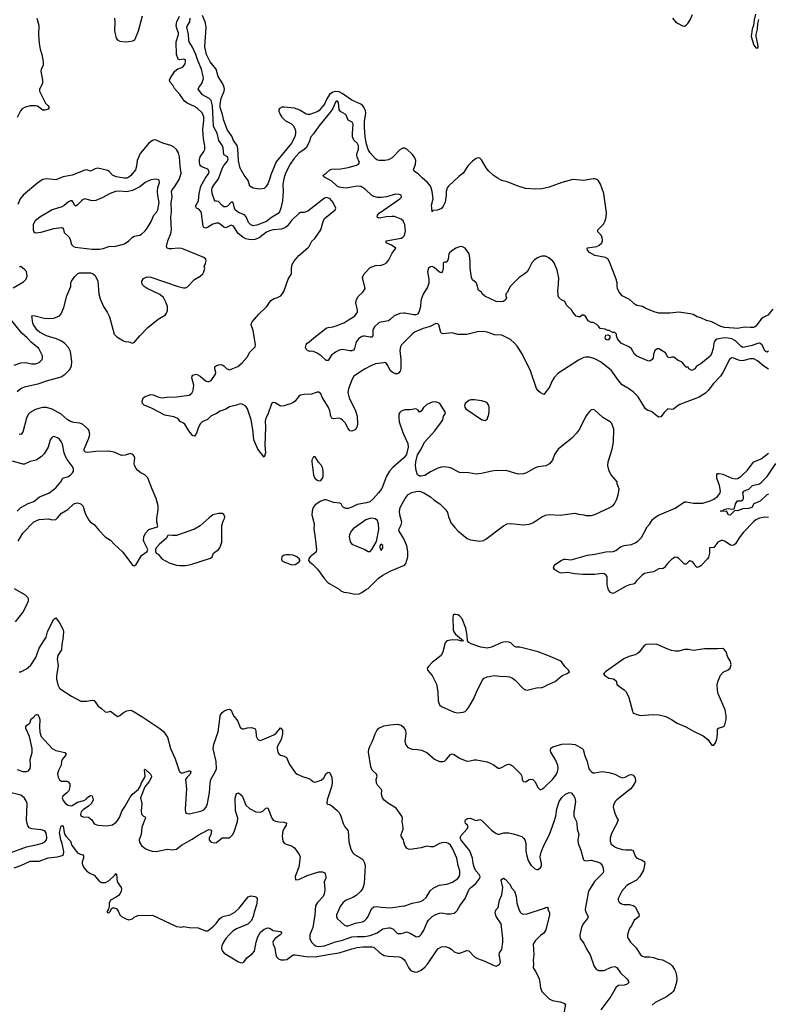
# Model space of a CAD drawing. Header units: inches. Extents: x 1771504 to 1971212, y 471788 to 643615.
# Tile 542 of 587: x 1925796 to 1933988, y 536850 to 547633. Entities that reach past the tile are written whole.
import ezdxf

# ---------------------------------------------------------------- set-up
doc = ezdxf.new("R2010")
doc.units = ezdxf.units.IN
doc.header["$MEASUREMENT"] = 0
for name, color, linetype in [('B9523', 7, 'Continuous'), ('B9524', 7, 'Continuous'), ('B9533', 7, 'Continuous'), ('B9534', 7, 'Continuous')]:
    doc.layers.add(name, color=color, linetype=linetype)

msp = doc.modelspace()

# ---------------------------------------------------------------- linework, layer by layer
at = {"layer": 'B9523', "color": 5}
for points, elevation in [([(1925770, 539421), (1925830, 539399), (1925870, 539400), (1925892, 539408), (1925909, 539431), (1925914, 539466), (1925912, 539530), (1925932, 539608), (1925932, 539650), (1925903, 539783), (1925863, 539870), (1925863, 539890), (1925875, 539905), (1925907, 539930), (1925923, 539977), (1925950, 539994), (1925955, 540000)], 260), ([(1926007, 540000), (1926010, 539996), (1926015, 539970), (1926012, 539890), (1926015, 539830), (1926030, 539784), (1926151, 539650), (1926190, 539629), (1926289, 539609), (1926305, 539590), (1926294, 539570), (1926262, 539530), (1926255, 539510), (1926250, 539470), (1926219, 539410), (1926209, 539371), (1926216, 539336), (1926230, 539309), (1926255, 539295), (1926310, 539293), (1926327, 539287), (1926343, 539263), (1926345, 539230), (1926332, 539188), (1926313, 539167), (1926267, 539130), (1926262, 539110), (1926270, 539083), (1926297, 539050), (1926328, 539030), (1926350, 539025), (1926370, 539027), (1926430, 539062), (1926499, 539081), (1926522, 539098), (1926530, 539111), (1926570, 539136), (1926590, 539131), (1926601, 539090), (1926581, 539050), (1926550, 539019), (1926490, 538981), (1926470, 538956), (1926462, 538930), (1926470, 538909), (1926490, 538903), (1926550, 538901), (1926584, 538870), (1926610, 538826), (1926650, 538811), (1926750, 538806), (1926810, 538817), (1926850, 538843), (1926870, 538867), (1926890, 538903), (1926914, 538966), (1926950, 539018), (1927003, 539117), (1927031, 539150), (1927095, 539205), (1927117, 539243), (1927130, 539276), (1927163, 539330), (1927168, 539350), (1927163, 539417), (1927170, 539425), (1927227, 539370), (1927237, 539350), (1927236, 539330), (1927212, 539288), (1927167, 539233), (1927118, 539110), (1927132, 539050), (1927125, 538970), (1927130, 538932), (1927150, 538911), (1927166, 538906), (1927171, 538891), (1927134, 538790), (1927124, 538710), (1927102, 538650), (1927106, 538626), (1927130, 538590), (1927170, 538557), (1927210, 538537), (1927247, 538527), (1927290, 538524), (1927410, 538550), (1927470, 538543), (1927510, 538548), (1927567, 538593), (1927683, 538657), (1927750, 538703), (1927850, 538756), (1927870, 538763), (1927890, 538758), (1927894, 538750), (1927887, 538710), (1927871, 538670), (1927871, 538650), (1927890, 538626), (1927930, 538619), (1927950, 538621), (1928010, 538673), (1928090, 538673), (1928130, 538711), (1928148, 538750), (1928181, 538850), (1928182, 538890), (1928156, 538970), (1928152, 539108), (1928170, 539158), (1928190, 539165), (1928230, 539131), (1928271, 539030), (1928310, 538993), (1928379, 538959), (1928430, 538953), (1928455, 538965), (1928490, 538999), (1928510, 539001), (1928555, 538890), (1928570, 538868), (1928594, 538854), (1928630, 538847), (1928690, 538846), (1928714, 538834), (1928713, 538810), (1928687, 538773), (1928675, 538745), (1928669, 538690), (1928675, 538635), (1928690, 538615), (1928710, 538602), (1928770, 538585), (1928803, 538563), (1928854, 538490), (1928865, 538465), (1928850, 538350), (1928811, 538250), (1928814, 538214), (1928850, 538216), (1928940, 538260), (1929070, 538299), (1929110, 538300), (1929130, 538291), (1929138, 538278), (1929146, 538250), (1929145, 538230), (1929128, 538190), (1929134, 538110), (1929132, 538070), (1929115, 538030), (1929054, 537966), (1929034, 537930), (1929027, 537830), (1929004, 537690), (1928972, 537610), (1928972, 537570), (1928989, 537529), (1929020, 537500), (1929038, 537490), (1929064, 537484), (1929130, 537490), (1929250, 537534), (1929330, 537551), (1929430, 537587), (1929490, 537592), (1929570, 537591), (1929630, 537602), (1929707, 537633), (1929770, 537677), (1929830, 537687), (1929850, 537689), (1929878, 537678), (1929930, 537626), (1929970, 537624), (1930000, 537634)], 260), ([(1927131, 540000), (1927330, 539872), (1927370, 539838), (1927415, 539775), (1927445, 539650), (1927497, 539537), (1927537, 539417), (1927550, 539393), (1927570, 539382), (1927650, 539407), (1927665, 539405), (1927670, 539394), (1927661, 539370), (1927625, 539335), (1927612, 539310), (1927622, 539210), (1927606, 538986), (1927611, 538951), (1927622, 538942), (1927650, 538936), (1927670, 538939), (1927790, 538970), (1927810, 538979), (1927836, 539010), (1927850, 539050), (1927872, 539170), (1927879, 539270), (1927886, 539310), (1927938, 539402), (1927948, 539430), (1927945, 539510), (1927913, 539647), (1927920, 539700), (1927966, 539834), (1927989, 540000)], 280), ([(1928143, 540000), (1928182, 539950), (1928205, 539890), (1928215, 539875), (1928230, 539867), (1928248, 539868), (1928290, 539879), (1928330, 539880), (1928370, 539870), (1928381, 539850), (1928385, 539785), (1928398, 539758), (1928410, 539745), (1928430, 539740), (1928450, 539746), (1928578, 539802), (1928602, 539818), (1928650, 539876), (1928654, 539874), (1928670, 539852), (1928670, 539810), (1928658, 539750), (1928615, 539670), (1928612, 539650), (1928622, 539610), (1928632, 539592), (1928650, 539579), (1928690, 539568), (1928714, 539554), (1928750, 539477), (1928810, 539390), (1928831, 539370), (1928890, 539344), (1928950, 539327), (1928975, 539315), (1929010, 539286), (1929030, 539284), (1929096, 539304), (1929124, 539330), (1929150, 539376), (1929170, 539391), (1929190, 539385), (1929212, 539332), (1929216, 539270), (1929208, 539230), (1929162, 539090), (1929158, 539050), (1929163, 539043), (1929190, 539037), (1929210, 539025), (1929270, 538974), (1929291, 538950), (1929310, 538910), (1929335, 538830), (1929355, 538795), (1929390, 538750), (1929399, 538630), (1929420, 538550), (1929442, 538510), (1929460, 538490), (1929518, 538458), (1929550, 538434), (1929566, 538406), (1929576, 538370), (1929567, 538173), (1929550, 538121), (1929528, 538090), (1929478, 538042), (1929441, 538019), (1929370, 537992), (1929334, 537966), (1929307, 537930), (1929264, 537830), (1929262, 537810), (1929271, 537790), (1929350, 537717), (1929370, 537710), (1929390, 537710), (1929470, 537737), (1929546, 537754), (1929570, 537765), (1929590, 537785), (1929608, 537812), (1929644, 537896), (1929670, 537918), (1929710, 537920), (1929750, 537913), (1929850, 537905), (1930000, 537929)], 280), ([(1930000, 538630), (1929994, 538650), (1929970, 538690), (1929970, 538710), (1929992, 538768), (1929993, 538787), (1929982, 538850), (1929983, 538890), (1929976, 538910), (1929916, 538996), (1929830, 539050), (1929786, 539086), (1929767, 539110), (1929755, 539150), (1929757, 539190), (1929750, 539204), (1929710, 539250), (1929702, 539270), (1929698, 539310), (1929709, 539350), (1929699, 539370), (1929654, 539414), (1929640, 539450), (1929614, 539610), (1929616, 539644), (1929626, 539674), (1929657, 539730), (1929685, 539810), (1929704, 539850), (1929726, 539874), (1929782, 539898), (1929849, 539911), (1929930, 539916), (1929970, 539906), (1929992, 539890), (1930000, 539878)], 280), ([(1925690, 538508), (1925870, 538574), (1925990, 538599), (1926044, 538616), (1926071, 538629), (1926090, 538650), (1926094, 538670), (1926090, 538710), (1926083, 538730), (1926070, 538748), (1926030, 538762), (1925930, 538772), (1925904, 538784), (1925886, 538806), (1925876, 538830), (1925871, 538870), (1925878, 539050), (1925872, 539072), (1925849, 539109), (1925810, 539140), (1925689, 539170)], 260), ([(1925735, 538345), (1925809, 538371), (1925910, 538417), (1926010, 538419), (1926107, 538453), (1926210, 538464), (1926261, 538479), (1926275, 538490), (1926278, 538522), (1926261, 538610), (1926247, 538650), (1926230, 538730), (1926250, 538805), (1926270, 538805), (1926282, 538730), (1926290, 538710), (1926302, 538690), (1926350, 538635), (1926367, 538590), (1926380, 538570), (1926430, 538510), (1926450, 538499), (1926487, 538487), (1926495, 538475), (1926495, 538450), (1926480, 538410), (1926479, 538390), (1926494, 538350), (1926530, 538307), (1926565, 538285), (1926610, 538264), (1926670, 538196), (1926690, 538185), (1926710, 538182), (1926735, 538185), (1926776, 538204), (1926837, 538263), (1926850, 538282), (1926854, 538274), (1926864, 538190), (1926907, 538130), (1926910, 538110), (1926907, 538090), (1926896, 538064), (1926878, 538042), (1926850, 538022), (1926788, 537990), (1926776, 537956), (1926776, 537924), (1926768, 537892), (1926752, 537870), (1926754, 537854), (1926770, 537852), (1926788, 537870), (1926801, 537899), (1926810, 537905), (1926830, 537906), (1926850, 537898), (1926874, 537874), (1926891, 537831), (1926911, 537811), (1926970, 537781), (1926990, 537776), (1927030, 537786), (1927050, 537805), (1927090, 537821), (1927250, 537827), (1927510, 537703), (1927570, 537696), (1927590, 537701), (1927650, 537690), (1927750, 537686), (1927830, 537654), (1927850, 537655), (1927870, 537666), (1927922, 537710), (1927946, 537734), (1927985, 537790), (1927999, 537801), (1928030, 537816), (1928099, 537830), (1928150, 537859), (1928197, 537903), (1928295, 538025), (1928330, 538036), (1928370, 538031), (1928383, 538023), (1928396, 538010), (1928391, 537951), (1928361, 537859), (1928352, 537810), (1928333, 537767), (1928292, 537728), (1928170, 537677), (1928130, 537650), (1928090, 537613), (1928053, 537570), (1928026, 537530), (1928009, 537490), (1928005, 537470), (1928008, 537448), (1928015, 537430), (1928032, 537410), (1928190, 537315), (1928210, 537306), (1928230, 537304), (1928250, 537310), (1928283, 537357), (1928339, 537401), (1928364, 537430), (1928385, 537530), (1928402, 537590), (1928430, 537640), (1928470, 537674), (1928510, 537688), (1928530, 537682), (1928570, 537659), (1928650, 537646), (1928666, 537630), (1928647, 537610), (1928590, 537570), (1928573, 537550), (1928565, 537530), (1928568, 537510), (1928586, 537466), (1928600, 537390), (1928607, 537370), (1928627, 537347), (1928655, 537335), (1928690, 537335), (1928718, 537342), (1928790, 537391), (1928810, 537393), (1928930, 537374), (1929030, 537369), (1929170, 537397), (1929290, 537412), (1929430, 537457), (1929489, 537471), (1929550, 537478), (1929650, 537479), (1929670, 537474), (1929735, 537415), (1929786, 537386), (1929830, 537377), (1929950, 537370), (1929979, 537359), (1930000, 537340)], 240)]:
    msp.add_lwpolyline(points, dxfattribs=dict(at, elevation=elevation))
at = {"layer": 'B9524', "color": 5}
for points, elevation in [([(1927135, 547670), (1927093, 547507), (1927052, 547410), (1927030, 547396), (1926991, 547389), (1926950, 547386), (1926894, 547394), (1926868, 547408), (1926856, 547430), (1926837, 547510), (1926839, 547610), (1926836, 547650)], 280), ([(1930000, 544098), (1929973, 544070), (1929962, 544050), (1929955, 544010), (1929965, 543910), (1929967, 543813), (1929958, 543782), (1929940, 543760), (1929930, 543753), (1929910, 543756), (1929870, 543773), (1929850, 543790), (1929826, 543846), (1929810, 543869), (1929790, 543877), (1929776, 543876), (1929690, 543863), (1929637, 543843), (1929570, 543807), (1929452, 543728), (1929432, 543688), (1929394, 543590), (1929388, 543550), (1929400, 543490), (1929470, 543348), (1929488, 543290), (1929493, 543210), (1929490, 543178), (1929470, 543144), (1929450, 543133), (1929430, 543127), (1929410, 543129), (1929390, 543156), (1929357, 543217), (1929330, 543248), (1929310, 543262), (1929290, 543267), (1929230, 543260), (1929210, 543267), (1929200, 543290), (1929189, 543350), (1929170, 543394), (1929111, 543490), (1929090, 543537), (1929070, 543552), (1929052, 543552), (1928989, 543531), (1928910, 543528), (1928870, 543519), (1928852, 543508), (1928810, 543456), (1928783, 543437), (1928750, 543421), (1928730, 543419), (1928690, 543404), (1928650, 543401), (1928590, 543436), (1928570, 543441), (1928550, 543424), (1928510, 543310), (1928491, 543269), (1928483, 543237), (1928487, 543170), (1928478, 542970), (1928485, 542890), (1928470, 542842), (1928401, 542930), (1928359, 543030), (1928346, 543146), (1928327, 543250), (1928289, 543370), (1928270, 543400), (1928230, 543421), (1928210, 543424), (1928170, 543410), (1928092, 543392), (1928052, 543368), (1927990, 543344), (1927950, 543319), (1927888, 543292), (1927850, 543254), (1927793, 543227), (1927774, 543210), (1927751, 543169), (1927730, 543105), (1927717, 543083), (1927710, 543073), (1927690, 543077), (1927645, 543130), (1927602, 543202), (1927590, 543214), (1927553, 543233), (1927525, 543265), (1927483, 543283), (1927383, 543303), (1927237, 543377), (1927157, 543410), (1927139, 543430), (1927136, 543450), (1927146, 543490), (1927170, 543505), (1927230, 543527), (1927255, 543525), (1927317, 543497), (1927350, 543490), (1927410, 543500), (1927510, 543504), (1927650, 543522), (1927679, 543541), (1927695, 543570), (1927700, 543630), (1927680, 543710), (1927682, 543730), (1927690, 543740), (1927730, 543750), (1927770, 543729), (1927830, 543676), (1927850, 543669), (1927870, 543670), (1927890, 543682), (1927938, 543750), (1927941, 543770), (1927930, 543810), (1927930, 543830), (1927950, 543847), (1927990, 543856), (1928010, 543854), (1928030, 543841), (1928061, 543810), (1928090, 543797), (1928184, 543836), (1928230, 543873), (1928284, 543936), (1928314, 543990), (1928371, 544049), (1928377, 544070), (1928351, 544230), (1928330, 544290), (1928332, 544310), (1928338, 544322), (1928412, 544408), (1928502, 544490), (1928544, 544556), (1928580, 544580), (1928618, 544590), (1928655, 544610), (1928685, 544655), (1928733, 544790), (1928769, 544850), (1928770, 544912), (1928778, 544950), (1928795, 544985), (1928849, 545050), (1928950, 545134), (1928964, 545150), (1928993, 545207), (1929025, 545235), (1929090, 545330), (1929116, 545424), (1929130, 545454), (1929247, 545550), (1929255, 545570), (1929227, 545630), (1929190, 545673), (1929150, 545684), (1929130, 545677), (1928950, 545535), (1928910, 545522), (1928870, 545521), (1928850, 545510), (1928770, 545434), (1928725, 545375), (1928704, 545356), (1928660, 545340), (1928570, 545331), (1928530, 545322), (1928496, 545304), (1928416, 545244), (1928370, 545224), (1928339, 545221), (1928304, 545224), (1928272, 545232), (1928237, 545250), (1928188, 545290), (1928137, 545370), (1928130, 545376), (1928110, 545382), (1928050, 545354), (1928030, 545360), (1927990, 545395), (1927970, 545404), (1927950, 545405), (1927910, 545395), (1927850, 545356), (1927830, 545349), (1927810, 545358), (1927805, 545370), (1927787, 545510), (1927781, 545530), (1927756, 545556), (1927732, 545570), (1927721, 545590), (1927752, 545650), (1927758, 545730), (1927779, 545810), (1927827, 545893), (1927866, 545950), (1927871, 545970), (1927854, 545994), (1927790, 546020), (1927778, 546030), (1927768, 546048), (1927764, 546070), (1927763, 546097), (1927771, 546129), (1927812, 546188), (1927820, 546210), (1927820, 546250), (1927806, 546326), (1927801, 546430), (1927812, 546530), (1927810, 546570), (1927791, 546611), (1927741, 546661), (1927710, 546683), (1927630, 546718), (1927600, 546740), (1927550, 546814), (1927490, 546880), (1927470, 546915), (1927443, 546950), (1927436, 546970), (1927441, 546990), (1927493, 547067), (1927526, 547094), (1927570, 547108), (1927590, 547123), (1927608, 547150), (1927612, 547170), (1927610, 547192), (1927590, 547202), (1927550, 547192), (1927530, 547199), (1927510, 547250), (1927509, 547390), (1927534, 547470), (1927533, 547490), (1927515, 547535), (1927509, 547570), (1927517, 547610), (1927546, 547670)], 280), ([(1930000, 546224), (1929990, 546224), (1929954, 546206), (1929870, 546119), (1929830, 546097), (1929790, 546090), (1929730, 546089), (1929710, 546095), (1929690, 546110), (1929630, 546174), (1929608, 546210), (1929590, 546270), (1929577, 546350), (1929569, 546449), (1929570, 546518), (1929583, 546610), (1929579, 546639), (1929566, 546666), (1929550, 546690), (1929530, 546706), (1929430, 546751), (1929326, 546826), (1929290, 546841), (1929250, 546845), (1929222, 546838), (1929187, 546813), (1929155, 546765), (1929130, 546708), (1929070, 546636), (1929050, 546623), (1928970, 546596), (1928950, 546593), (1928930, 546599), (1928862, 546642), (1928803, 546663), (1928690, 546675), (1928666, 546674), (1928640, 546660), (1928633, 546650), (1928631, 546630), (1928641, 546601), (1928664, 546564), (1928706, 546526), (1928770, 546493), (1928791, 546470), (1928810, 546430), (1928813, 546410), (1928815, 546385), (1928808, 546350), (1928770, 546282), (1928604, 546076), (1928545, 545935), (1928530, 545884), (1928510, 545836), (1928490, 545802), (1928470, 545785), (1928425, 545775), (1928350, 545788), (1928314, 545810), (1928297, 545870), (1928254, 545930), (1928208, 546008), (1928190, 546088), (1928183, 546223), (1928176, 546256), (1928136, 546310), (1928116, 546356), (1928070, 546424), (1928030, 546529), (1928015, 546595), (1927991, 546670), (1927989, 546709), (1928002, 546770), (1928032, 546850), (1928036, 546870), (1928035, 546890), (1928017, 546930), (1927967, 547010), (1927945, 547090), (1927880, 547170), (1927839, 547250), (1927823, 547337), (1927835, 547550), (1927827, 547610), (1927797, 547677)], 240), ([(1925985, 547650), (1926005, 547570), (1926003, 547470), (1926008, 547370), (1926020, 547310), (1926039, 547250), (1926053, 547170), (1926051, 547130), (1926030, 547090), (1926027, 547070), (1926047, 546970), (1926047, 546933), (1926014, 546870), (1926014, 546850), (1926040, 546790), (1926079, 546719), (1926107, 546690), (1926119, 546670), (1926107, 546653), (1926070, 546641), (1926050, 546641), (1925990, 546686), (1925970, 546690), (1925910, 546688), (1925850, 546672), (1925823, 546657), (1925804, 546636), (1925770, 546562)], 280), ([(1930000, 545410), (1929992, 545430), (1929970, 545448), (1929896, 545476), (1929870, 545479), (1929805, 545475), (1929730, 545460), (1929707, 545470), (1929712, 545490), (1929730, 545513), (1929956, 545670), (1929974, 545690), (1929972, 545710), (1929950, 545718), (1929910, 545722), (1929810, 545694), (1929750, 545685), (1929710, 545685), (1929670, 545697), (1929650, 545708), (1929576, 545776), (1929530, 545805), (1929489, 545811), (1929370, 545788), (1929310, 545793), (1929290, 545798), (1929270, 545811), (1929210, 545865), (1929124, 545910), (1929115, 545930), (1929150, 545951), (1929190, 545987), (1929210, 545997), (1929310, 545999), (1929390, 546014), (1929481, 546039), (1929503, 546050), (1929516, 546070), (1929488, 546128), (1929484, 546150), (1929487, 546173), (1929504, 546216), (1929504, 546250), (1929490, 546280), (1929453, 546313), (1929438, 546350), (1929437, 546390), (1929446, 546490), (1929434, 546510), (1929392, 546532), (1929367, 546587), (1929358, 546598), (1929308, 546628), (1929290, 546649), (1929284, 546724), (1929270, 546743), (1929250, 546729), (1929221, 546659), (1929198, 546622), (1929070, 546468), (1929010, 546381), (1928980, 546350), (1928965, 546290), (1928932, 546230), (1928910, 546210), (1928850, 546171), (1928795, 546110), (1928756, 546050), (1928706, 545950), (1928685, 545890), (1928677, 545830), (1928680, 545750), (1928671, 545650), (1928652, 545568), (1928640, 545530), (1928625, 545510), (1928550, 545465), (1928496, 545424), (1928390, 545383), (1928350, 545376), (1928326, 545386), (1928300, 545410), (1928274, 545474), (1928257, 545497), (1928190, 545521), (1928155, 545550), (1928146, 545570), (1928137, 545617), (1928130, 545634), (1928110, 545636), (1928070, 545592), (1928050, 545582), (1928030, 545582), (1928010, 545596), (1927970, 545642), (1927950, 545646), (1927930, 545645), (1927902, 545730), (1927899, 545770), (1927903, 545790), (1927919, 545821), (1927970, 545890), (1928015, 546010), (1928030, 546035), (1928070, 546082), (1928076, 546110), (1928070, 546130), (1928031, 546151), (1928022, 546230), (1928014, 546250), (1927976, 546310), (1927956, 546390), (1927923, 546450), (1927917, 546470), (1927904, 546690), (1927890, 546748), (1927870, 546771), (1927798, 546810), (1927750, 546870), (1927755, 546890), (1927790, 546935), (1927807, 546990), (1927805, 547010), (1927784, 547090), (1927744, 547184), (1927723, 547250), (1927687, 547330), (1927651, 547390), (1927645, 547410), (1927643, 547470), (1927625, 547550), (1927632, 547570), (1927657, 547610), (1927661, 547650)], 260), ([(1925770, 543562), (1925810, 543593), (1925849, 543611), (1926010, 543648), (1926090, 543677), (1926250, 543722), (1926295, 543750), (1926342, 543798), (1926362, 543838), (1926367, 543890), (1926350, 543999), (1926330, 544043), (1926290, 544087), (1926252, 544112), (1926197, 544137), (1926091, 544171), (1926013, 544210), (1925990, 544229), (1925948, 544290), (1925940, 544310), (1925929, 544390), (1925950, 544394), (1926064, 544364), (1926110, 544360), (1926170, 544365), (1926230, 544390), (1926250, 544410), (1926279, 544481), (1926311, 544609), (1926357, 544710), (1926354, 544750), (1926364, 544770), (1926401, 544819), (1926430, 544849), (1926450, 544859), (1926570, 544862), (1926599, 544850), (1926622, 544830), (1926652, 544770), (1926663, 544630), (1926677, 544577), (1926713, 544493), (1926754, 544430), (1926780, 544380), (1926830, 544187), (1926858, 544158), (1926930, 544116), (1926950, 544108), (1926990, 544103), (1927030, 544091), (1927050, 544098), (1927110, 544170), (1927197, 544263), (1927310, 544354), (1927390, 544399), (1927403, 544417), (1927413, 544447), (1927412, 544490), (1927400, 544530), (1927368, 544590), (1927330, 544623), (1927190, 544690), (1927157, 544710), (1927139, 544730), (1927131, 544750), (1927133, 544770), (1927150, 544798), (1927190, 544818), (1927230, 544813), (1927530, 544709), (1927590, 544695), (1927610, 544695), (1927633, 544707), (1927710, 544789), (1927770, 544823), (1927801, 544850), (1927812, 544870), (1927822, 544910), (1927816, 544930), (1927830, 544961), (1927836, 544990), (1927832, 545010), (1927810, 545030), (1927570, 545125), (1927530, 545130), (1927462, 545122), (1927430, 545123), (1927411, 545131), (1927401, 545150), (1927416, 545210), (1927449, 545290), (1927457, 545330), (1927451, 545469), (1927457, 545530), (1927454, 545630), (1927463, 545690), (1927456, 545750), (1927464, 545770), (1927494, 545806), (1927544, 545890), (1927561, 545950), (1927551, 546030), (1927546, 546130), (1927533, 546173), (1927510, 546211), (1927479, 546239), (1927450, 546255), (1927362, 546282), (1927290, 546314), (1927270, 546317), (1927250, 546311), (1927210, 546279), (1927113, 546167), (1927080, 546090), (1927073, 546030), (1927063, 545990), (1927013, 545927), (1926991, 545909), (1926970, 545898), (1926944, 545896), (1926850, 545910), (1926810, 545930), (1926775, 545970), (1926760, 545980), (1926650, 546005), (1926621, 545999), (1926570, 545975), (1926530, 545988), (1926510, 545985), (1926370, 545931), (1926270, 545910), (1926190, 545880), (1926090, 545890), (1926050, 545882), (1925999, 545850), (1925833, 545710), (1925801, 545670), (1925776, 545610)], 320), ([(1930000, 544418), (1929954, 544414), (1929892, 544390), (1929851, 544349), (1929830, 544335), (1929730, 544316), (1929680, 544270), (1929668, 544250), (1929662, 544230), (1929659, 544170), (1929650, 544157), (1929630, 544156), (1929570, 544167), (1929550, 544165), (1929530, 544157), (1929502, 544138), (1929482, 544110), (1929473, 544090), (1929460, 544030), (1929447, 544013), (1929430, 544005), (1929410, 544005), (1929330, 544022), (1929290, 544014), (1929250, 543990), (1929205, 543955), (1929170, 543901), (1929150, 543901), (1929093, 543953), (1929050, 543980), (1929010, 543999), (1928990, 544002), (1928970, 543998), (1928946, 544010), (1928930, 544026), (1928923, 544043), (1928929, 544070), (1928941, 544090), (1928960, 544100), (1929013, 544150), (1929082, 544198), (1929150, 544255), (1929170, 544263), (1929222, 544270), (1929270, 544284), (1929350, 544316), (1929393, 544347), (1929437, 544370), (1929462, 544390), (1929490, 544422), (1929494, 544430), (1929494, 544450), (1929475, 544530), (1929480, 544570), (1929499, 544601), (1929549, 544650), (1929578, 544690), (1929548, 544810), (1929566, 544850), (1929630, 544919), (1929690, 544940), (1929750, 544943), (1929786, 544954), (1929810, 544968), (1929837, 545003), (1929870, 545074), (1929912, 545130), (1929865, 545165), (1929806, 545190), (1929805, 545210), (1929970, 545241), (1929990, 545250), (1930000, 545262)], 260), ([(1925723, 544697), (1925837, 544763), (1925866, 544790), (1925876, 544824), (1925870, 544874), (1925850, 544897), (1925810, 544929), (1925790, 544921)], 340), ([(1925734, 543850), (1925810, 543875), (1925859, 543879), (1925930, 543862), (1925970, 543864), (1926010, 543878), (1926043, 543910), (1926047, 543930), (1926044, 543950), (1926004, 544030), (1925921, 544101), (1925876, 544150), (1925820, 544200), (1925666, 544390)], 340), ([(1925778, 541922), (1925832, 542008), (1925950, 542134), (1926010, 542159), (1926110, 542166), (1926150, 542156), (1926190, 542159), (1926210, 542176), (1926253, 542230), (1926324, 542270), (1926390, 542330), (1926410, 542338), (1926430, 542340), (1926454, 542334), (1926470, 542327), (1926487, 542310), (1926516, 542216), (1926553, 542150), (1926570, 542130), (1926610, 542105), (1926661, 542041), (1926730, 541970), (1926790, 541934), (1926828, 541888), (1926923, 541803), (1927030, 541658), (1927050, 541651), (1927070, 541666), (1927130, 541765), (1927189, 541810), (1927197, 541830), (1927157, 541910), (1927151, 541930), (1927155, 541970), (1927174, 542010), (1927210, 542049), (1927230, 542058), (1927303, 542077), (1927307, 542090), (1927298, 542130), (1927296, 542170), (1927311, 542270), (1927310, 542310), (1927289, 542390), (1927245, 542490), (1927197, 542617), (1927167, 542647), (1927121, 542670), (1927090, 542695), (1927070, 542718), (1927052, 542750), (1927048, 542772), (1927056, 542830), (1927052, 542850), (1927035, 542870), (1927010, 542880), (1926950, 542863), (1926910, 542860), (1926830, 542895), (1926770, 542908), (1926630, 542905), (1926533, 542893), (1926516, 542896), (1926502, 542910), (1926502, 542930), (1926551, 543050), (1926562, 543090), (1926557, 543130), (1926545, 543150), (1926482, 543202), (1926453, 543213), (1926390, 543220), (1926350, 543232), (1926315, 543255), (1926250, 543314), (1926150, 543369), (1926090, 543386), (1926050, 543387), (1926004, 543376), (1925970, 543363), (1925910, 543330), (1925890, 543308), (1925869, 543270), (1925830, 543114), (1925810, 543089), (1925790, 543092)], 320), ([(1930000, 543357), (1929970, 543345), (1929954, 543330), (1929946, 543314), (1929943, 543270), (1929950, 543230), (1929990, 543111), (1930000, 543088)], 320), ([(1925769, 542251), (1925810, 542291), (1925890, 542335), (1925950, 542357), (1926014, 542406), (1926113, 542447), (1926190, 542505), (1926247, 542570), (1926269, 542610), (1926330, 542630), (1926356, 542650), (1926375, 542670), (1926385, 542690), (1926386, 542710), (1926381, 542730), (1926316, 542816), (1926298, 542850), (1926283, 542890), (1926264, 542984), (1926250, 543013), (1926230, 543038), (1926210, 543055), (1926170, 543069), (1926150, 543061), (1926131, 543030), (1926108, 542950), (1926063, 542877), (1926036, 542850), (1925976, 542810), (1925910, 542794), (1925850, 542766), (1925830, 542764), (1925716, 542796)], 340), ([(1930000, 542835), (1929880, 542730), (1929841, 542690), (1929808, 542632), (1929760, 542500), (1929723, 542450), (1929660, 542380), (1929626, 542354), (1929590, 542340), (1929490, 542324), (1929430, 542293), (1929390, 542279), (1929370, 542278), (1929341, 542290), (1929330, 542301), (1929312, 542332), (1929299, 542339), (1929230, 542346), (1929150, 542374), (1929130, 542376), (1929090, 542360), (1929030, 542319), (1929009, 542291), (1928997, 542250), (1928992, 542210), (1929018, 542110), (1929013, 542050), (1929026, 541986), (1929044, 541830), (1929040, 541810), (1929030, 541793), (1928975, 541750), (1928959, 541730), (1928955, 541710), (1928970, 541690), (1929001, 541670), (1929056, 541616), (1929130, 541511), (1929167, 541470), (1929190, 541453), (1929290, 541395), (1929310, 541379), (1929344, 541364), (1929403, 541357), (1929463, 541343), (1929510, 541346), (1929540, 541360), (1929590, 541397), (1929610, 541402), (1929724, 541516), (1929770, 541549), (1929850, 541593), (1929990, 541650), (1930000, 541656)], 320), ([(1930000, 541948), (1929996, 541956), (1929948, 542030), (1929946, 542050), (1929970, 542099), (1929976, 542130), (1929968, 542170), (1929954, 542210), (1929953, 542250), (1929960, 542290), (1930000, 542364)], 320), ([(1925750, 541037), (1925830, 541142), (1925868, 541210), (1925892, 541270), (1925891, 541290), (1925884, 541304), (1925858, 541330), (1925738, 541398)], 320), ([(1925790, 540489), (1925810, 540490), (1925870, 540523), (1925918, 540562), (1925971, 540649), (1926008, 540750), (1926085, 540870), (1926100, 540930), (1926150, 541034), (1926170, 541067), (1926190, 541082), (1926230, 541027), (1926272, 540950), (1926275, 540930), (1926268, 540850), (1926256, 540790), (1926252, 540730), (1926215, 540670), (1926205, 540630), (1926217, 540557), (1926200, 540450), (1926199, 540410), (1926214, 540350), (1926233, 540313), (1926250, 540296), (1926363, 540223), (1926465, 540170), (1926530, 540170), (1926590, 540179), (1926610, 540176), (1926623, 540163), (1926655, 540115), (1926690, 540091), (1926730, 540051), (1926752, 540048), (1926790, 540059), (1926850, 540011), (1926870, 540003), (1926890, 540011), (1926930, 540044), (1926970, 540062), (1927010, 540070), (1927030, 540065), (1927131, 540000)], 280), ([(1925955, 540000), (1925970, 540016), (1925990, 540026), (1926007, 540000)], 260), ([(1927989, 540000), (1927990, 540011), (1928010, 540046), (1928030, 540060), (1928070, 540078), (1928090, 540083), (1928110, 540071), (1928136, 540010), (1928143, 540000)], 280)]:
    msp.add_lwpolyline(points, dxfattribs=dict(at, elevation=elevation))
for points, elevation in [([(1927286, 545886), (1927230, 545878), (1927170, 545850), (1927110, 545803), (1927030, 545761), (1926970, 545747), (1926890, 545754), (1926846, 545750), (1926787, 545730), (1926699, 545681), (1926630, 545651), (1926590, 545648), (1926510, 545670), (1926490, 545662), (1926472, 545648), (1926430, 545604), (1926410, 545589), (1926399, 545599), (1926379, 545639), (1926370, 545649), (1926350, 545649), (1926330, 545638), (1926283, 545597), (1926258, 545582), (1926151, 545549), (1926017, 545470), (1925965, 545430), (1925942, 545390), (1925942, 545330), (1925951, 545311), (1925970, 545299), (1926030, 545304), (1926170, 545346), (1926250, 545356), (1926270, 545351), (1926282, 545302), (1926336, 545250), (1926347, 545227), (1926363, 545170), (1926386, 545150), (1926403, 545143), (1926590, 545121), (1926670, 545120), (1926710, 545128), (1926770, 545150), (1926849, 545151), (1926941, 545179), (1926991, 545209), (1927030, 545251), (1927050, 545263), (1927110, 545273), (1927130, 545283), (1927170, 545319), (1927192, 545348), (1927236, 545424), (1927263, 545490), (1927297, 545530), (1927308, 545552), (1927323, 545630), (1927307, 545707), (1927303, 545750), (1927307, 545793), (1927324, 545850), (1927322, 545870), (1927317, 545877)], 340), ([(1929030, 542845), (1929010, 542844), (1928994, 542810), (1928993, 542790), (1929010, 542645), (1929026, 542610), (1929050, 542588), (1929070, 542583), (1929090, 542587), (1929109, 542610), (1929115, 542630), (1929118, 542690), (1929111, 542730), (1929100, 542750), (1929067, 542787)], 320), ([(1927970, 542226), (1927910, 542209), (1927870, 542179), (1927772, 542090), (1927710, 542054), (1927510, 541985), (1927463, 541983), (1927431, 541989), (1927417, 541983), (1927399, 541950), (1927325, 541890), (1927291, 541850), (1927282, 541830), (1927282, 541810), (1927291, 541791), (1927310, 541778), (1927350, 541730), (1927430, 541683), (1927510, 541660), (1927550, 541655), (1927610, 541655), (1927670, 541666), (1927885, 541735), (1927901, 541750), (1927915, 541790), (1927970, 541830), (1927986, 541850), (1928002, 541890), (1928006, 541910), (1928008, 542092), (1928021, 542139), (1928036, 542170), (1928039, 542190), (1928030, 542215), (1928010, 542224)], 320), ([(1929652, 542172), (1929627, 542170), (1929585, 542155), (1929445, 542055), (1929422, 542030), (1929404, 541990), (1929403, 541970), (1929413, 541913), (1929431, 541890), (1929572, 541832), (1929610, 541810), (1929630, 541810), (1929650, 541831), (1929702, 541918), (1929726, 542050), (1929724, 542110), (1929710, 542147), (1929685, 542165)], 340), ([(1929750, 541889), (1929737, 541870), (1929736, 541850), (1929750, 541818), (1929769, 541850), (1929771, 541870), (1929770, 541875)], 340), ([(1928750, 541772), (1928710, 541772), (1928690, 541767), (1928666, 541750), (1928659, 541730), (1928664, 541710), (1928670, 541704), (1928770, 541662), (1928810, 541668), (1928849, 541690), (1928864, 541710), (1928854, 541730), (1928829, 541750), (1928790, 541767)], 320)]:
    msp.add_lwpolyline(points, close=True, dxfattribs=dict(at, elevation=elevation))
at = {"layer": 'B9533', "color": 5}
for points, elevation in [([(1932865, 540000), (1932930, 539970), (1932990, 539930), (1933087, 539887), (1933170, 539840), (1933274, 539790), (1933327, 539750), (1933370, 539686), (1933390, 539686), (1933410, 539715), (1933426, 539754), (1933433, 539807), (1933432, 539868), (1933450, 539879), (1933490, 539887), (1933503, 539897), (1933513, 539910), (1933528, 539970), (1933528, 540000)], 320), ([(1930000, 539878), (1930019, 539850), (1930022, 539810), (1930010, 539730), (1930022, 539690), (1930043, 539663), (1930090, 539643), (1930150, 539642), (1930192, 539632), (1930250, 539606), (1930336, 539536), (1930390, 539510), (1930430, 539507), (1930446, 539514), (1930467, 539533), (1930510, 539585), (1930530, 539593), (1930550, 539585), (1930610, 539544), (1930690, 539514), (1930724, 539516), (1930770, 539527), (1930793, 539527), (1930910, 539505), (1930977, 539477), (1931030, 539437), (1931050, 539435), (1931061, 539439), (1931130, 539476), (1931150, 539479), (1931170, 539474), (1931190, 539460), (1931279, 539370), (1931291, 539350), (1931295, 539310), (1931305, 539290), (1931330, 539287), (1931370, 539311), (1931386, 539314), (1931410, 539311), (1931432, 539290), (1931470, 539221), (1931490, 539199), (1931510, 539204), (1931530, 539219), (1931630, 539314), (1931670, 539370), (1931681, 539399), (1931688, 539430), (1931684, 539470), (1931654, 539534), (1931608, 539610), (1931603, 539630), (1931607, 539653), (1931630, 539668), (1931730, 539700), (1931810, 539702), (1931876, 539696), (1931951, 539651), (1931960, 539640), (1931979, 539570), (1932004, 539510), (1932024, 539430), (1932033, 539413), (1932054, 539394), (1932070, 539385), (1932090, 539384), (1932170, 539398), (1932241, 539390), (1932310, 539370), (1932370, 539336), (1932390, 539330), (1932423, 539337), (1932470, 539364), (1932490, 539365), (1932510, 539359), (1932531, 539330), (1932533, 539290), (1932510, 539245), (1932482, 539210), (1932454, 539186), (1932329, 539090), (1932312, 539070), (1932292, 539030), (1932290, 539010), (1932310, 538942), (1932331, 538891), (1932344, 538870), (1932332, 538830), (1932296, 538770), (1932268, 538710), (1932258, 538670), (1932258, 538638), (1932270, 538605), (1932310, 538573), (1932330, 538563), (1932390, 538544), (1932430, 538540), (1932490, 538541), (1932510, 538533), (1932532, 538472), (1932548, 538450), (1932609, 538429), (1932634, 538410), (1932636, 538390), (1932622, 538318), (1932582, 538250), (1932547, 538210), (1932468, 538170), (1932439, 538150), (1932385, 538090), (1932344, 538010), (1932345, 537990), (1932356, 537970), (1932381, 537950), (1932410, 537943), (1932470, 537942), (1932515, 537930), (1932533, 537913), (1932575, 537830), (1932570, 537807), (1932520, 537770), (1932490, 537709), (1932473, 537687), (1932457, 537650), (1932447, 537610), (1932447, 537590), (1932454, 537570), (1932480, 537530), (1932540, 537470), (1932590, 537393), (1932610, 537376), (1932630, 537369), (1932690, 537369), (1932730, 537362), (1932784, 537344), (1932830, 537335), (1932914, 537294), (1932937, 537270), (1932963, 537230), (1932972, 537210), (1932984, 537164), (1932987, 537130), (1932983, 537090), (1932958, 537010), (1932947, 536990), (1932930, 536970), (1932875, 536930), (1932750, 536870), (1932718, 536842)], 280), ([(1930000, 537634), (1930030, 537645), (1930070, 537630), (1930130, 537592), (1930150, 537588), (1930170, 537595), (1930190, 537613), (1930218, 537662), (1930255, 537750), (1930270, 537772), (1930310, 537812), (1930350, 537835), (1930390, 537847), (1930410, 537850), (1930470, 537841), (1930510, 537840), (1930550, 537848), (1930570, 537862), (1930584, 537876), (1930613, 537930), (1930670, 538010), (1930716, 538110), (1930730, 538127), (1930787, 538173), (1930830, 538230), (1930833, 538250), (1930825, 538270), (1930789, 538310), (1930769, 538350), (1930757, 538390), (1930749, 538450), (1930723, 538530), (1930627, 538647), (1930617, 538670), (1930624, 538696), (1930693, 538770), (1930705, 538790), (1930696, 538810), (1930675, 538830), (1930670, 538850), (1930676, 538870), (1930695, 538885), (1930730, 538890), (1930770, 538869), (1930790, 538864), (1930830, 538874), (1930850, 538868), (1930958, 538758), (1931010, 538720), (1931030, 538714), (1931046, 538714), (1931094, 538726), (1931150, 538726), (1931197, 538717), (1931290, 538687), (1931310, 538670), (1931323, 538650), (1931335, 538615), (1931336, 538530), (1931341, 538490), (1931355, 538435), (1931366, 538410), (1931393, 538370), (1931430, 538336), (1931450, 538327), (1931470, 538327), (1931498, 538350), (1931505, 538370), (1931505, 538395), (1931495, 538435), (1931493, 538470), (1931504, 538516), (1931530, 538590), (1931592, 538708), (1931646, 538850), (1931664, 538910), (1931673, 538990), (1931700, 539070), (1931730, 539116), (1931770, 539150), (1931810, 539171), (1931830, 539165), (1931856, 539136), (1931871, 539110), (1931875, 539090), (1931877, 539070), (1931858, 538950), (1931859, 538910), (1931889, 538850), (1931894, 538830), (1931896, 538770), (1931913, 538710), (1931905, 538650), (1931908, 538610), (1931938, 538538), (1931962, 538442), (1931970, 538428), (1931990, 538422), (1932050, 538430), (1932130, 538408), (1932150, 538394), (1932168, 538370), (1932178, 538350), (1932186, 538310), (1932182, 538290), (1932110, 538221), (1932087, 538193), (1932021, 538090), (1931985, 537890), (1931987, 537867), (1932016, 537810), (1932010, 537790), (1931960, 537730), (1931944, 537690), (1931925, 537610), (1931928, 537570), (1931970, 537519), (1932002, 537450), (1932039, 537390), (1932084, 537264), (1932106, 537230), (1932130, 537221), (1932190, 537219), (1932270, 537255), (1932310, 537263), (1932332, 537252), (1932370, 537195), (1932441, 537130), (1932455, 537110), (1932460, 537090), (1932443, 537070), (1932410, 537061), (1932350, 537056), (1932322, 537038), (1932263, 536937), (1932155, 536790)], 260), ([(1930000, 537929), (1930010, 537930), (1930090, 537957), (1930169, 537971), (1930190, 537980), (1930210, 537990), (1930242, 538018), (1930287, 538093), (1930319, 538121), (1930386, 538154), (1930470, 538167), (1930532, 538188), (1930591, 538229), (1930606, 538250), (1930613, 538270), (1930613, 538310), (1930594, 538370), (1930578, 538450), (1930537, 538550), (1930510, 538591), (1930490, 538610), (1930470, 538619), (1930430, 538623), (1930389, 538611), (1930324, 538576), (1930290, 538573), (1930250, 538581), (1930190, 538564), (1930070, 538545), (1930050, 538547), (1930036, 538556), (1930012, 538590), (1930000, 538630)], 280), ([(1930000, 537340), (1930017, 537317), (1930052, 537252), (1930070, 537229), (1930091, 537211), (1930130, 537202), (1930150, 537205), (1930190, 537222), (1930230, 537257), (1930257, 537290), (1930370, 537458), (1930410, 537480), (1930450, 537482), (1930495, 537470), (1930524, 537450), (1930550, 537424), (1930589, 537409), (1930614, 537410), (1930690, 537439), (1930710, 537434), (1930774, 537370), (1930804, 537350), (1930884, 537324), (1930970, 537282), (1931010, 537269), (1931026, 537274), (1931048, 537290), (1931058, 537310), (1931044, 537396), (1931047, 537413), (1931073, 537450), (1931082, 537530), (1931081, 537570), (1931065, 537730), (1931010, 537813), (1931000, 537850), (1931001, 537870), (1931010, 537887), (1931033, 537910), (1931046, 537990), (1931070, 538050), (1931081, 538130), (1931064, 538210), (1931070, 538222), (1931090, 538231), (1931110, 538219), (1931155, 538170), (1931183, 538123), (1931212, 538090), (1931229, 538030), (1931236, 537956), (1931261, 537881), (1931276, 537856), (1931286, 537846), (1931310, 537838), (1931350, 537841), (1931538, 537902), (1931551, 537911), (1931574, 537914), (1931575, 537890), (1931593, 537850), (1931593, 537830), (1931555, 537665), (1931531, 537630), (1931495, 537605), (1931436, 537544), (1931416, 537510), (1931422, 537390), (1931414, 537334), (1931419, 537290), (1931413, 537250), (1931444, 537204), (1931479, 537130), (1931489, 537090), (1931495, 537030), (1931510, 536991), (1931527, 536970), (1931590, 536910), (1931628, 536890), (1931710, 536877), (1931750, 536863), (1931767, 536850), (1931745, 536730)], 240)]:
    msp.add_lwpolyline(points, dxfattribs=dict(at, elevation=elevation))
at = {"layer": 'B9534', "color": 5}
for points, elevation in [([(1932938, 547650), (1932971, 547610), (1933001, 547590), (1933050, 547565), (1933070, 547562), (1933090, 547573), (1933107, 547590), (1933132, 547630), (1933159, 547690)], 240), ([(1933847, 547693), (1933832, 547632), (1933826, 547570), (1933812, 547530), (1933801, 547450), (1933830, 547352), (1933850, 547326), (1933870, 547322), (1933875, 547330), (1933874, 547366), (1933854, 547450), (1933854, 547470), (1933869, 547530), (1933873, 547590), (1933885, 547635)], 240), ([(1934039, 544461), (1933982, 544398), (1933930, 544370), (1933910, 544352), (1933850, 544275), (1933830, 544263), (1933790, 544260), (1933730, 544265), (1933648, 544252), (1933610, 544253), (1933510, 544262), (1933470, 544271), (1933370, 544322), (1933310, 544338), (1933250, 544367), (1933210, 544380), (1933164, 544404), (1933133, 544413), (1933009, 544431), (1932910, 544418), (1932790, 544419), (1932750, 544430), (1932648, 544468), (1932610, 544490), (1932550, 544502), (1932530, 544512), (1932467, 544567), (1932390, 544610), (1932356, 544650), (1932337, 544690), (1932333, 544710), (1932333, 544750), (1932323, 544790), (1932250, 544979), (1932232, 545012), (1932207, 545027), (1932089, 545050), (1932030, 545084), (1932010, 545110), (1932006, 545130), (1932010, 545135), (1932110, 545150), (1932137, 545163), (1932166, 545190), (1932174, 545210), (1932171, 545251), (1932156, 545276), (1932123, 545310), (1932121, 545330), (1932186, 545394), (1932203, 545430), (1932214, 545470), (1932216, 545516), (1932189, 545730), (1932153, 545833), (1932130, 545866), (1932110, 545882), (1932090, 545890), (1932070, 545890), (1931970, 545870), (1931850, 545881), (1931730, 545849), (1931590, 545800), (1931510, 545780), (1931444, 545776), (1931330, 545783), (1931249, 545809), (1931130, 545858), (1931070, 545873), (1931030, 545892), (1930978, 545930), (1930930, 545975), (1930901, 546010), (1930850, 546096), (1930830, 546116), (1930810, 546118), (1930790, 546113), (1930750, 546085), (1930704, 546036), (1930650, 545953), (1930603, 545917), (1930487, 545810), (1930474, 545790), (1930463, 545750), (1930462, 545710), (1930450, 545634), (1930430, 545589), (1930410, 545565), (1930368, 545548), (1930318, 545542), (1930310, 545528), (1930302, 545602), (1930320, 545670), (1930308, 545750), (1930297, 545790), (1930290, 545810), (1930260, 545850), (1930199, 545899), (1930161, 545941), (1930113, 545973), (1930106, 545990), (1930128, 546050), (1930131, 546090), (1930119, 546119), (1930095, 546155), (1930034, 546214), (1930010, 546224), (1930000, 546224)], 240), ([(1930000, 545262), (1930006, 545270), (1930016, 545316), (1930009, 545389), (1930000, 545410)], 260), ([(1933990, 544003), (1933970, 543990), (1933950, 544005), (1933920, 544070), (1933910, 544080), (1933890, 544089), (1933870, 544088), (1933810, 544063), (1933710, 544042), (1933690, 544052), (1933630, 544117), (1933590, 544138), (1933550, 544146), (1933510, 544149), (1933426, 544134), (1933410, 544124), (1933396, 544104), (1933390, 544090), (1933384, 544030), (1933366, 543974), (1933352, 543948), (1933250, 543863), (1933202, 543838), (1933182, 543810), (1933150, 543790), (1933118, 543810), (1933110, 543826), (1933090, 543828), (1933053, 543870), (1933030, 543889), (1933001, 543901), (1932955, 543935), (1932930, 543937), (1932910, 543929), (1932890, 543935), (1932863, 543983), (1932788, 544028), (1932770, 544029), (1932746, 544010), (1932730, 543966), (1932727, 543930), (1932716, 543910), (1932690, 543894), (1932670, 543895), (1932550, 543946), (1932525, 543970), (1932490, 544028), (1932470, 544048), (1932378, 544090), (1932338, 544138), (1932328, 544170), (1932328, 544190), (1932310, 544208), (1932288, 544208), (1932247, 544227), (1932230, 544228), (1932204, 544244), (1932149, 544249), (1932130, 544278), (1932110, 544295), (1932070, 544318), (1932050, 544318), (1932016, 544336), (1931990, 544378), (1931970, 544398), (1931950, 544398), (1931930, 544378), (1931910, 544378), (1931886, 544386), (1931850, 544428), (1931834, 544454), (1931783, 544503), (1931758, 544550), (1931730, 544562), (1931695, 544590), (1931689, 544610), (1931684, 544670), (1931689, 544690), (1931697, 544803), (1931678, 544890), (1931646, 544970), (1931630, 544989), (1931585, 545025), (1931550, 545043), (1931510, 545044), (1931470, 545030), (1931430, 545003), (1931400, 544970), (1931365, 544895), (1931349, 544871), (1931316, 544844), (1931261, 544810), (1931162, 544710), (1931134, 544650), (1931114, 544630), (1931114, 544610), (1931122, 544590), (1931114, 544570), (1931090, 544548), (1931056, 544544), (1931010, 544546), (1930884, 544604), (1930857, 544630), (1930849, 544649), (1930815, 544670), (1930797, 544737), (1930790, 544750), (1930750, 544784), (1930739, 544810), (1930724, 544910), (1930724, 544984), (1930719, 545050), (1930713, 545070), (1930669, 545130), (1930650, 545143), (1930630, 545148), (1930610, 545146), (1930570, 545130), (1930521, 545099), (1930500, 545080), (1930493, 545067), (1930483, 545010), (1930470, 544978), (1930443, 544977), (1930429, 544971), (1930429, 544910), (1930421, 544879), (1930410, 544860), (1930390, 544866), (1930330, 544920), (1930310, 544931), (1930290, 544925), (1930270, 544910), (1930258, 544870), (1930272, 544790), (1930272, 544748), (1930257, 544703), (1930212, 544628), (1930190, 544569), (1930185, 544550), (1930181, 544490), (1930172, 544450), (1930165, 544430), (1930150, 544408), (1930130, 544400), (1930110, 544400), (1930010, 544418), (1930000, 544418)], 260), ([(1933990, 543805), (1933939, 543839), (1933870, 543895), (1933830, 543917), (1933790, 543918), (1933720, 543900), (1933690, 543898), (1933663, 543903), (1933610, 543927), (1933590, 543930), (1933577, 543923), (1933562, 543910), (1933490, 543770), (1933464, 543730), (1933389, 543650), (1933329, 543571), (1933299, 543541), (1933230, 543499), (1933021, 543419), (1932990, 543401), (1932950, 543368), (1932930, 543363), (1932887, 543370), (1932847, 543330), (1932810, 543282), (1932790, 543281), (1932770, 543289), (1932710, 543340), (1932670, 543352), (1932644, 543370), (1932563, 543503), (1932512, 543552), (1932470, 543585), (1932390, 543635), (1932350, 543681), (1932270, 543796), (1932150, 543887), (1932090, 543919), (1932030, 543937), (1931990, 543938), (1931970, 543933), (1931910, 543903), (1931683, 543757), (1931645, 543715), (1931619, 543670), (1931594, 543610), (1931530, 543529), (1931490, 543549), (1931470, 543567), (1931450, 543593), (1931386, 543786), (1931294, 543974), (1931238, 544058), (1931210, 544091), (1931165, 544130), (1931110, 544161), (1931070, 544176), (1930990, 544182), (1930910, 544211), (1930870, 544218), (1930806, 544214), (1930690, 544186), (1930590, 544186), (1930530, 544205), (1930430, 544192), (1930410, 544199), (1930406, 544206), (1930381, 544290), (1930370, 544302), (1930350, 544307), (1930287, 544273), (1930210, 544249), (1930116, 544210), (1930089, 544190), (1930000, 544098)], 280), ([(1930000, 542364), (1930014, 542390), (1930047, 542433), (1930086, 542454), (1930130, 542467), (1930170, 542469), (1930219, 542450), (1930290, 542408), (1930331, 542370), (1930395, 542330), (1930457, 542270), (1930477, 542237), (1930489, 542190), (1930518, 542118), (1930556, 542070), (1930590, 542036), (1930691, 541950), (1930730, 541937), (1930830, 541920), (1930870, 541928), (1930898, 541942), (1931090, 542090), (1931130, 542113), (1931170, 542117), (1931310, 542102), (1931370, 542108), (1931410, 542122), (1931511, 542189), (1931550, 542206), (1931590, 542212), (1931710, 542208), (1931870, 542228), (1931910, 542217), (1931969, 542211), (1931990, 542202), (1932050, 542204), (1932090, 542213), (1932253, 542290), (1932285, 542310), (1932305, 542330), (1932330, 542382), (1932345, 542430), (1932354, 542490), (1932334, 542550), (1932334, 542570), (1932270, 542649), (1932248, 542688), (1932232, 542750), (1932234, 542790), (1932280, 542930), (1932294, 543010), (1932297, 543150), (1932277, 543210), (1932257, 543230), (1932176, 543276), (1932090, 543358), (1932070, 543363), (1932050, 543359), (1932030, 543341), (1931990, 543289), (1931921, 543150), (1931890, 543104), (1931837, 543050), (1931690, 542930), (1931648, 542870), (1931627, 542810), (1931592, 542768), (1931553, 542747), (1931470, 542734), (1931436, 542724), (1931341, 542670), (1931310, 542658), (1931250, 542656), (1931130, 542693), (1931010, 542695), (1930963, 542690), (1930850, 542661), (1930790, 542654), (1930710, 542670), (1930610, 542674), (1930510, 542723), (1930444, 542736), (1930410, 542733), (1930370, 542720), (1930290, 542682), (1930230, 542641), (1930190, 542632), (1930170, 542635), (1930148, 542648), (1930134, 542694), (1930128, 542750), (1930130, 542790), (1930150, 542866), (1930190, 542931), (1930215, 542985), (1930231, 543010), (1930338, 543130), (1930413, 543230), (1930425, 543250), (1930434, 543290), (1930449, 543310), (1930455, 543330), (1930394, 543430), (1930350, 543449), (1930310, 543444), (1930250, 543419), (1930214, 543386), (1930190, 543346), (1930170, 543333), (1930155, 543355), (1930130, 543370), (1930070, 543359), (1930010, 543361), (1930000, 543357)], 320), ([(1930000, 543088), (1930043, 542990), (1930045, 542950), (1930034, 542890), (1930027, 542870), (1930003, 542837), (1930000, 542835)], 320), ([(1933990, 542180), (1933950, 542186), (1933890, 542175), (1933850, 542154), (1933825, 542135), (1933718, 542022), (1933670, 541959), (1933630, 541893), (1933610, 541877), (1933590, 541874), (1933570, 541880), (1933510, 541923), (1933490, 541930), (1933472, 541928), (1933436, 541910), (1933390, 541853), (1933345, 541850), (1933343, 541790), (1933333, 541747), (1933324, 541730), (1933250, 541650), (1933230, 541640), (1933210, 541633), (1933190, 541649), (1933179, 541670), (1933161, 541690), (1933150, 541698), (1933130, 541705), (1933110, 541692), (1933090, 541670), (1933070, 541670), (1933010, 541731), (1932990, 541744), (1932970, 541745), (1932950, 541737), (1932930, 541720), (1932884, 541676), (1932850, 541632), (1932837, 541623), (1932790, 541617), (1932730, 541585), (1932664, 541576), (1932633, 541567), (1932607, 541550), (1932548, 541490), (1932523, 541457), (1932510, 541450), (1932470, 541445), (1932431, 541430), (1932290, 541350), (1932270, 541355), (1932261, 541361), (1932240, 541390), (1932230, 541414), (1932224, 541444), (1932226, 541530), (1932215, 541550), (1932190, 541564), (1932166, 541566), (1932090, 541556), (1931958, 541558), (1931870, 541563), (1931790, 541577), (1931730, 541573), (1931710, 541576), (1931681, 541590), (1931649, 541610), (1931637, 541630), (1931643, 541650), (1931659, 541670), (1931720, 541710), (1931750, 541723), (1931770, 541725), (1931830, 541719), (1932011, 541769), (1932090, 541781), (1932210, 541805), (1932290, 541807), (1932320, 541820), (1932370, 541861), (1932410, 541873), (1932490, 541884), (1932530, 541902), (1932559, 541921), (1932599, 541961), (1932663, 542077), (1932693, 542110), (1932722, 542158), (1932742, 542178), (1932778, 542202), (1932970, 542283), (1933070, 542352), (1933090, 542353), (1933170, 542337), (1933270, 542339), (1933350, 542362), (1933390, 542382), (1933430, 542410), (1933456, 542444), (1933463, 542470), (1933453, 542533), (1933425, 542610), (1933423, 542650), (1933430, 542661), (1933450, 542662), (1933490, 542654), (1933590, 542610), (1933630, 542604), (1933650, 542607), (1933686, 542630), (1933761, 542699), (1933810, 542769), (1933830, 542789), (1933910, 542824), (1933990, 542884)], 280), ([(1933990, 542435), (1933970, 542430), (1933899, 542361), (1933828, 542332), (1933807, 542290), (1933770, 542280), (1933710, 542275), (1933650, 542255), (1933623, 542257), (1933570, 542205), (1933550, 542210), (1933545, 542230), (1933530, 542249), (1933467, 542247), (1933465, 542250), (1933470, 542255), (1933485, 542255), (1933499, 542261), (1933502, 542270), (1933530, 542277), (1933550, 542281), (1933590, 542271), (1933610, 542276), (1933617, 542283), (1933630, 542330), (1933650, 542365), (1933690, 542365), (1933710, 542376), (1933717, 542390), (1933718, 542410), (1933710, 542450), (1933720, 542470), (1933750, 542485), (1933771, 542489), (1933816, 542530), (1933890, 542549), (1933910, 542563), (1933977, 542630), (1934069, 542771)], 260), ([(1930000, 541656), (1930010, 541662), (1930022, 541678), (1930044, 541750), (1930043, 541810), (1930033, 541870), (1930000, 541948)], 320), ([(1933528, 540000), (1933528, 540010), (1933514, 540074), (1933438, 540250), (1933432, 540290), (1933429, 540350), (1933437, 540383), (1933465, 540455), (1933494, 540486), (1933550, 540511), (1933570, 540531), (1933581, 540570), (1933572, 540610), (1933545, 540650), (1933527, 540710), (1933510, 540733), (1933490, 540746), (1933430, 540741), (1933290, 540744), (1933170, 540726), (1933114, 540734), (1933070, 540734), (1933010, 540718), (1932970, 540717), (1932930, 540724), (1932890, 540738), (1932770, 540790), (1932746, 540794), (1932650, 540791), (1932630, 540778), (1932579, 540710), (1932556, 540690), (1932530, 540677), (1932462, 540658), (1932406, 540634), (1932205, 540490), (1932185, 540470), (1932198, 540450), (1932243, 540423), (1932293, 540413), (1932325, 540390), (1932326, 540370), (1932335, 540350), (1932410, 540294), (1932431, 540271), (1932461, 540210), (1932500, 540060), (1932507, 540047), (1932518, 540038), (1932550, 540022), (1932590, 540013), (1932725, 540025), (1932790, 540020), (1932850, 540007), (1932865, 540000)], 320)]:
    msp.add_lwpolyline(points, dxfattribs=dict(at, elevation=elevation))
for points, elevation in [([(1932230, 544124), (1932210, 544129), (1932201, 544150), (1932210, 544178), (1932230, 544182), (1932252, 544170), (1932252, 544148), (1932242, 544130)], 260), ([(1930731, 543469), (1930710, 543463), (1930671, 543430), (1930663, 543403), (1930666, 543390), (1930678, 543370), (1930850, 543254), (1930870, 543245), (1930890, 543244), (1930910, 543259), (1930916, 543270), (1930928, 543310), (1930933, 543350), (1930935, 543390), (1930930, 543408), (1930910, 543435), (1930890, 543447), (1930850, 543458), (1930771, 543469)], 320), ([(1930570, 541119), (1930550, 541117), (1930541, 541110), (1930535, 541090), (1930539, 540950), (1930547, 540930), (1930565, 540905), (1930651, 540830), (1930630, 540827), (1930596, 540836), (1930530, 540841), (1930470, 540830), (1930453, 540807), (1930427, 540710), (1930409, 540671), (1930310, 540594), (1930268, 540550), (1930255, 540530), (1930259, 540510), (1930310, 540451), (1930357, 540357), (1930372, 540270), (1930374, 540174), (1930390, 540130), (1930412, 540112), (1930550, 540048), (1930590, 540041), (1930650, 540049), (1930670, 540058), (1930690, 540074), (1930710, 540102), (1930761, 540190), (1930805, 540295), (1930861, 540399), (1930880, 540420), (1930910, 540437), (1930990, 540449), (1931050, 540442), (1931130, 540441), (1931156, 540436), (1931190, 540420), (1931219, 540399), (1931310, 540305), (1931330, 540293), (1931350, 540290), (1931450, 540317), (1931510, 540320), (1931530, 540328), (1931570, 540350), (1931654, 540386), (1931731, 540449), (1931786, 540474), (1931813, 540490), (1931801, 540510), (1931760, 540550), (1931730, 540596), (1931711, 540611), (1931600, 540660), (1931470, 540710), (1931270, 540760), (1931230, 540762), (1931210, 540768), (1931170, 540807), (1931150, 540817), (1931110, 540821), (1931070, 540813), (1930960, 540760), (1930910, 540751), (1930841, 540761), (1930737, 540797), (1930712, 540812), (1930697, 540830), (1930692, 540888), (1930677, 540970), (1930638, 541070), (1930610, 541104), (1930590, 541115)], 320)]:
    msp.add_lwpolyline(points, close=True, dxfattribs=dict(at, elevation=elevation))

doc.saveas('drawing.dxf')
